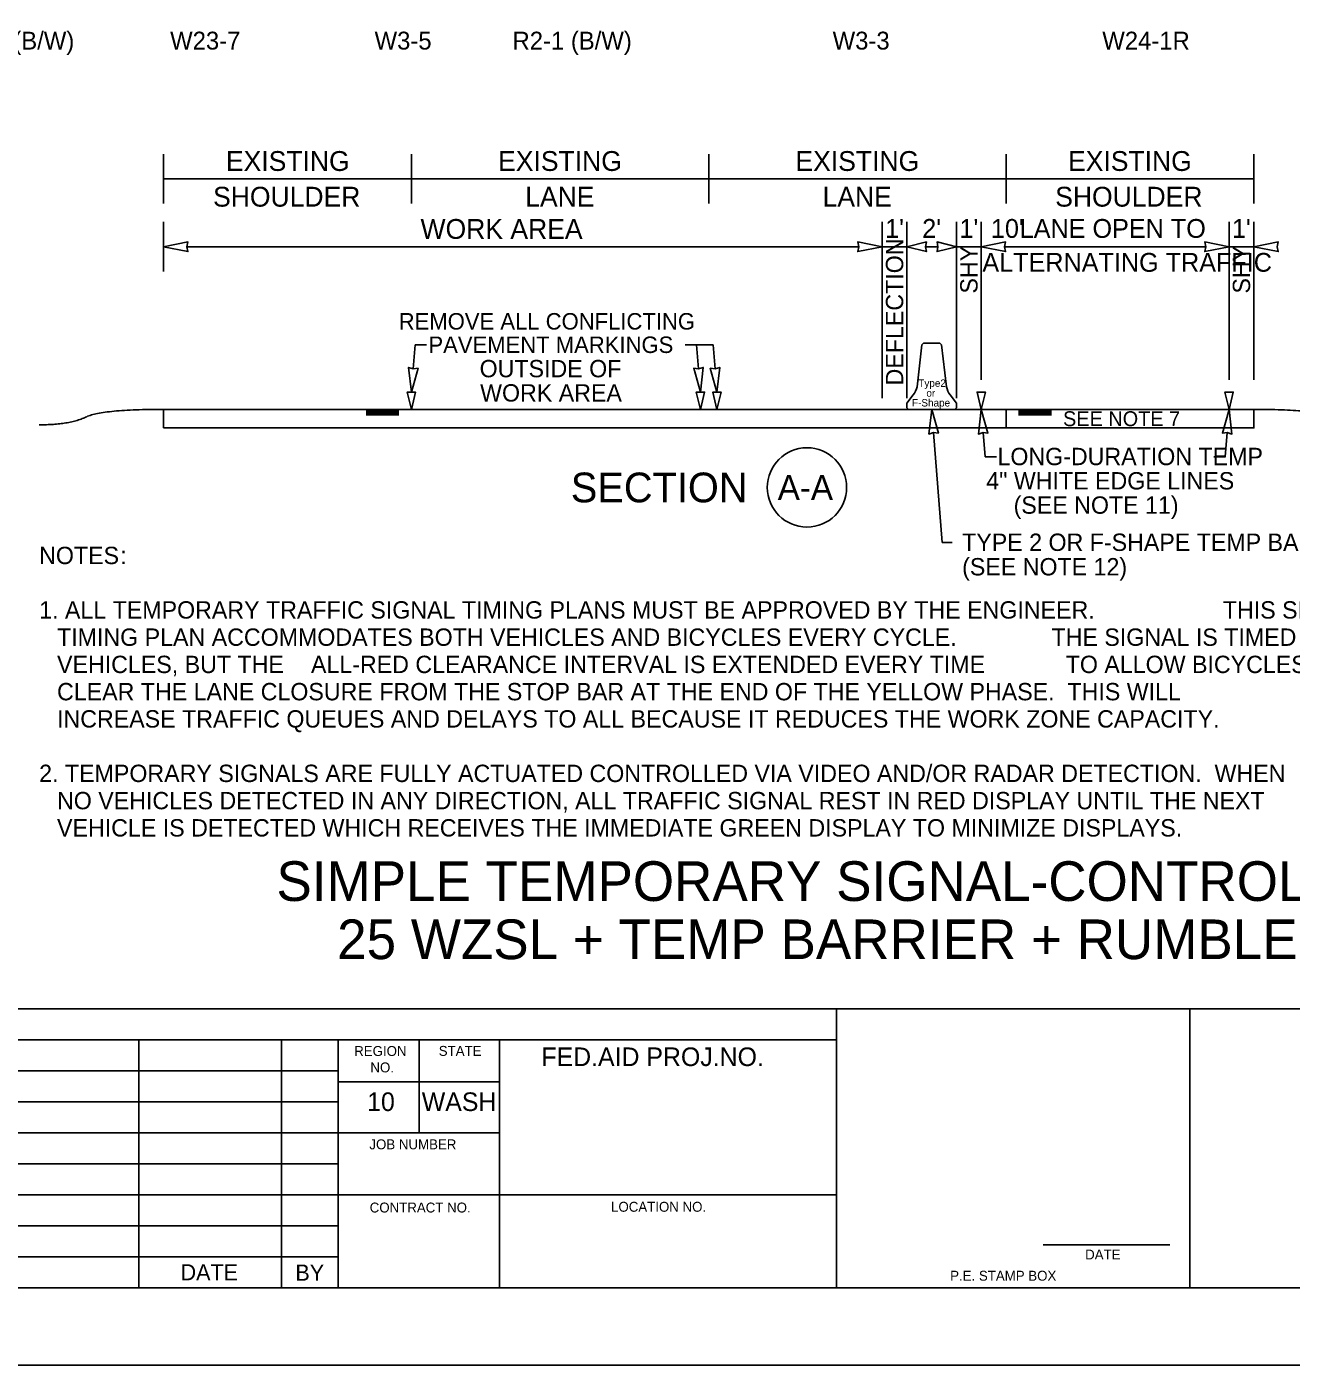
# Model space of a CAD drawing. Extents: x 99977 to 100176, y 99905 to 100011.
# Drawn here: x 100104.19 to 100109.29, y 99969.69 to 99975.09 of the extents above; entities that cross this region are included whole.
import ezdxf

# ---------------------------------------------------------------- set-up
doc = ezdxf.new("R2010")
doc.units = 0
for name, color, linetype in [('SH_DE_DetailHeading1Text', 7, 'Continuous'), ('SH_GI_GeneralNotesBodyText', 7, 'Continuous'), ('SH_GI_PlotLimits', 7, 'Continuous'), ('SH_GI_SheetBorder', 7, 'Continuous'), ('SH_GI_SheetTextInCells', 7, 'Continuous'), ('TR_SN_ConstructionSigns', 7, 'Continuous'), ('TR_WZ_BarrierDoubleFaceElev', 7, 'Continuous'), ('TR_WZ_WorkZoneDetails', 7, 'Continuous'), ('TR_WZ_WorkZoneTextCurrent', 7, 'Continuous')]:
    doc.layers.add(name, color=color, linetype=linetype)

msp = doc.modelspace()

# ---------------------------------------------------------------- linework, layer by layer
at = {"layer": 'SH_GI_PlotLimits'}
msp.add_lwpolyline([(100099.0625, 99969.6875), (100116.0625, 99969.6875), (100116.0625, 99980.6875), (100099.0625, 99980.6875)], close=True, dxfattribs=at)
at = {"layer": 'SH_GI_SheetBorder'}
for p, q in [((100100, 99971.1259), (100115.75, 99971.1259)), ((100107.4566, 99970), (100107.4566, 99971.1259)), ((100108.8828, 99970), (100108.8828, 99971.1259)), ((100100, 99971.0008), (100107.4566, 99971.0008)), ((100104.641, 99971.0008), (100104.641, 99970)), ((100105.2164, 99971.0008), (100105.2164, 99970)), ((100105.4451, 99971.0008), (100105.4451, 99970)), ((100105.7719, 99970.6255), (100105.7719, 99971.0008)), ((100106.0956, 99970), (100106.0956, 99971.0008)), ((100102.1821, 99970.8757), (100105.4466, 99970.8757)), ((100106.0958, 99970.831), (100105.4466, 99970.831)), ((100102.1821, 99970.7506), (100105.4466, 99970.7506)), ((100100, 99970.6255), (100105.4466, 99970.6255)), ((100106.0958, 99970.6255), (100105.4466, 99970.6255)), ((100100, 99970.5004), (100105.4466, 99970.5004)), ((100100, 99970.3753), (100105.4466, 99970.3753)), ((100107.4566, 99970.3753), (100105.4466, 99970.3753)), ((100100, 99970.2502), (100105.4466, 99970.2502)), ((100108.2903, 99970.1733), (100108.802, 99970.1733)), ((100100, 99970.1251), (100105.4466, 99970.1251)), ((100100, 99970), (100115.75, 99970))]:
    msp.add_line(p, q, dxfattribs=at)
at = {"layer": 'TR_WZ_BarrierDoubleFaceElev'}
for p, q in [((100107.7812, 99973.6355), (100107.801, 99973.8043)), ((100107.801, 99973.8043), (100107.7812, 99973.6355)), ((100107.801, 99973.8043), (100107.8072, 99973.8105)), ((100107.8072, 99973.8105), (100107.801, 99973.8043)), ((100107.8072, 99973.8105), (100107.8739, 99973.8105)), ((100107.8739, 99973.8105), (100107.8072, 99973.8105)), ((100107.8739, 99973.8105), (100107.8801, 99973.8043)), ((100107.8801, 99973.8043), (100107.8739, 99973.8105)), ((100107.8801, 99973.8043), (100107.8999, 99973.6355)), ((100107.8999, 99973.6355), (100107.8801, 99973.8043)), ((100107.7405, 99973.5688), (100107.7655, 99973.6022)), ((100107.7655, 99973.6022), (100107.7405, 99973.5688)), ((100107.9155, 99973.6022), (100107.9405, 99973.5688)), ((100107.9405, 99973.5688), (100107.9155, 99973.6022)), ((100107.7405, 99973.5501), (100107.7405, 99973.5688)), ((100107.7405, 99973.5688), (100107.7405, 99973.5501)), ((100107.7468, 99973.5438), (100107.7405, 99973.5501)), ((100107.7405, 99973.5501), (100107.7468, 99973.5438)), ((100107.9343, 99973.5438), (100107.7468, 99973.5438)), ((100107.7468, 99973.5438), (100107.9343, 99973.5438)), ((100107.9405, 99973.5501), (100107.9343, 99973.5438)), ((100107.9343, 99973.5438), (100107.9405, 99973.5501)), ((100107.9405, 99973.5688), (100107.9405, 99973.5501)), ((100107.9405, 99973.5501), (100107.9405, 99973.5688))]:
    msp.add_line(p, q, dxfattribs=at)
for centre, start, end in [((100107.6998, 99973.6533), 322.1243, 347.646), ((100107.6998, 99973.6533), 322.1243, 347.646), ((100107.9813, 99973.6533), 192.354, 217.8757), ((100107.9813, 99973.6533), 192.354, 217.8757)]:
    msp.add_arc(centre, 0.0833, start, end, dxfattribs=at)
at = {"layer": 'TR_WZ_WorkZoneDetails'}
for p, q in [((100104.7405, 99974.3739), (100104.7405, 99974.5739)), ((100105.7405, 99974.3739), (100105.7405, 99974.5739)), ((100106.9405, 99974.3739), (100106.9405, 99974.5739)), ((100108.1405, 99974.3739), (100108.1405, 99974.5739)), ((100109.1405, 99974.3739), (100109.1405, 99974.5739)), ((100104.7405, 99974.4739), (100105.7405, 99974.4739)), ((100105.7405, 99974.4739), (100106.9405, 99974.4739)), ((100106.9405, 99974.4739), (100108.1405, 99974.4739)), ((100108.1405, 99974.4739), (100109.1405, 99974.4739)), ((100104.7405, 99974.0999), (100104.7405, 99974.2999)), ((100107.6405, 99973.5888), (100107.6405, 99974.2999)), ((100107.7405, 99973.5888), (100107.7405, 99974.2999)), ((100107.9405, 99973.5888), (100107.9405, 99974.2999)), ((100108.0405, 99973.6636), (100108.0405, 99974.2999)), ((100109.0405, 99973.6636), (100109.0405, 99974.2999)), ((100109.1405, 99973.6636), (100109.1405, 99974.2999)), ((100107.5468, 99974.1999), (100104.8342, 99974.1999)), ((100107.6405, 99974.1999), (100107.7405, 99974.1999)), ((100107.8656, 99974.1999), (100107.8155, 99974.1999)), ((100108.0405, 99974.1999), (100107.9405, 99974.1999)), ((100108.9468, 99974.1999), (100108.1343, 99974.1999)), ((100109.1405, 99974.1999), (100109.0405, 99974.1999)), ((100105.7479, 99973.7071), (100105.7557, 99973.8046)), ((100105.8018, 99973.8046), (100105.7557, 99973.8046)), ((100106.9586, 99973.8046), (100106.8458, 99973.8046)), ((100106.8997, 99973.7071), (100106.8919, 99973.8046)), ((100106.9664, 99973.7071), (100106.9586, 99973.8046)), ((100104.7405, 99973.5438), (100104.7405, 99973.4688)), ((100109.1405, 99973.5438), (100104.7405, 99973.5438)), ((100105.5575, 99973.5386), (100105.6905, 99973.5386)), ((100105.5575, 99973.533), (100105.6905, 99973.533)), ((100105.5575, 99973.5273), (100105.6905, 99973.5273)), ((100105.5575, 99973.5221), (100105.6905, 99973.5221)), ((100108.3235, 99973.5382), (100108.1905, 99973.5382)), ((100108.3235, 99973.5326), (100108.1905, 99973.5326)), ((100108.3235, 99973.5269), (100108.1905, 99973.5269)), ((100108.3235, 99973.5217), (100108.1905, 99973.5217)), ((100109.1405, 99973.5438), (100109.1405, 99973.4688)), ((100109.1405, 99973.4688), (100104.7405, 99973.4688)), ((100107.848, 99973.4504), (100107.8833, 99973.0068)), ((100108.048, 99973.4504), (100108.0557, 99973.3528)), ((100109.0331, 99973.4504), (100109.0253, 99973.3528)), ((100108.1019, 99973.3528), (100108.0557, 99973.3528)), ((100109.0253, 99973.3528), (100108.9792, 99973.3528)), ((100107.9233, 99973.0068), (100107.8833, 99973.0068))]:
    msp.add_line(p, q, dxfattribs=at)
for points in [[(100104.7405, 99974.1999), (100104.8388, 99974.1806), (100104.8342, 99974.1999), (100104.8388, 99974.2192)], [(100107.6405, 99974.1999), (100107.5423, 99974.1806), (100107.5468, 99974.1999), (100107.5423, 99974.2192)], [(100107.7405, 99974.1999), (100107.8192, 99974.1806), (100107.8155, 99974.1999), (100107.8192, 99974.2192)], [(100107.9405, 99974.1999), (100107.8619, 99974.1806), (100107.8656, 99974.1999), (100107.8619, 99974.2192)], [(100108.0405, 99974.1999), (100108.1388, 99974.1806), (100108.1343, 99974.1999), (100108.1388, 99974.2192)], [(100109.0405, 99974.1999), (100108.9423, 99974.1806), (100108.9468, 99974.1999), (100108.9423, 99974.2192)], [(100109.1405, 99974.1999), (100109.2388, 99974.1806), (100109.2343, 99974.1999), (100109.2388, 99974.2192)], [(100105.7405, 99973.6136), (100105.7674, 99973.7101), (100105.7479, 99973.7071), (100105.729, 99973.7131)], [(100106.9071, 99973.6136), (100106.8802, 99973.7101), (100106.8998, 99973.7071), (100106.9186, 99973.7131)], [(100106.9738, 99973.6136), (100106.9469, 99973.7101), (100106.9665, 99973.7071), (100106.9853, 99973.7131)], [(100105.7405, 99973.5438), (100105.7238, 99973.6136), (100105.7572, 99973.6136)], [(100106.9072, 99973.5438), (100106.8905, 99973.6136), (100106.9238, 99973.6136)], [(100106.9739, 99973.5438), (100106.9572, 99973.6136), (100106.9905, 99973.6136)], [(100108.0405, 99973.5438), (100108.0238, 99973.6136), (100108.0572, 99973.6136)], [(100109.0405, 99973.5438), (100109.0238, 99973.6136), (100109.0572, 99973.6136)], [(100107.8405, 99973.5438), (100107.8675, 99973.4474), (100107.8479, 99973.4504), (100107.8291, 99973.4443)], [(100108.0405, 99973.5438), (100108.0675, 99973.4474), (100108.0479, 99973.4504), (100108.0291, 99973.4443)], [(100108.1405, 99973.5438), (100109.1405, 99973.5438), (100109.1405, 99973.4688), (100108.1405, 99973.4688)], [(100108.1405, 99973.5438), (100109.1405, 99973.5438), (100109.1405, 99973.4688), (100108.1405, 99973.4688)], [(100109.0405, 99973.5438), (100109.0136, 99973.4474), (100109.0331, 99973.4504), (100109.052, 99973.4443)]]:
    msp.add_lwpolyline(points, close=True, dxfattribs=at)
for points in [[(100105.7572, 99973.6136), (100105.7238, 99973.6136), (100105.7405, 99973.5438), (100105.7572, 99973.6136)], [(100106.9238, 99973.6136), (100106.8905, 99973.6136), (100106.9072, 99973.5438), (100106.9238, 99973.6136)], [(100106.9905, 99973.6136), (100106.9572, 99973.6136), (100106.9739, 99973.5438), (100106.9905, 99973.6136)], [(100108.0572, 99973.6136), (100108.0238, 99973.6136), (100108.0405, 99973.5438), (100108.0572, 99973.6136)], [(100109.0572, 99973.6136), (100109.0238, 99973.6136), (100109.0405, 99973.5438), (100109.0572, 99973.6136)]]:
    msp.add_lwpolyline(points, dxfattribs=at)
msp.add_circle((100107.3371, 99973.2289), 0.16, dxfattribs=at)
for points in [[(100104.7405, 99973.5438), (100104.4893, 99973.5438), (100104.3639, 99973.4817), (100104.2384, 99973.4817)], [(100109.1405, 99973.5438), (100109.3917, 99973.544), (100109.5172, 99973.4819), (100109.6427, 99973.482)]]:
    msp.add_open_spline(points, degree=2, dxfattribs=at)

# ---------------------------------------------------------------- texts
at = {"layer": 'SH_DE_DetailHeading1Text'}
for s, p in [('SIMPLE TEMPORARY SIGNAL-CONTROLLED ALTERNATING 1-LANE, 2-WAY TRAFFIC', (100105.196, 99971.5606)), ('25 WZSL + TEMP BARRIER + RUMBLE STRIPS (50 MPH HIGHWAYS, 8+ DAYS)', (100105.441, 99971.3259))]:
    msp.add_text(s, height=0.16, rotation=360, dxfattribs=at).set_placement(p)
at = {"layer": 'SH_GI_GeneralNotesBodyText'}
for s, p in [('NOTES', (100104.2384, 99972.9196)), (':', (100104.5659, 99972.9196)), ('1. ALL TEMPORARY TRAFFIC SIGNAL TIMING PLANS MUST BE APPROVED BY THE ENGINEER.', (100104.2384, 99972.6998)), (' THIS SIGNAL ', (100108.9894, 99972.6998)), ('TIMING PLAN ACCOMMODATES BOTH VEHICLES AND BICYCLES EVERY CYCLE.', (100104.3106, 99972.5899)), ('  THE SIGNAL IS TIMED FOR ', (100108.272, 99972.5899)), ('VEHICLES, BUT THE ', (100104.3106, 99972.48)), ('ALL-RED CLEARANCE INTERVAL IS EXTENDED EVERY TIME', (100105.3354, 99972.48)), (' TO ALLOW BICYCLES TO ', (100108.3553, 99972.48)), ('CLEAR THE LANE CLOSURE FROM THE STOP BAR AT THE END OF THE YELLOW PHASE.  THIS WILL ', (100104.3106, 99972.3701)), ('INCREASE TRAFFIC QUEUES AND DELAYS TO ALL BECAUSE IT REDUCES THE WORK ZONE CAPACITY.', (100104.3106, 99972.2602)), ('2. TEMPORARY SIGNALS ARE FULLY ACTUATED CONTROLLED VIA VIDEO AND/OR RADAR DETECTION.  WHEN ', (100104.2384, 99972.0404)), ('NO VEHICLES DETECTED IN ANY DIRECTION, ALL TRAFFIC SIGNAL REST IN RED DISPLAY UNTIL THE NEXT ', (100104.3106, 99971.9305)), ('VEHICLE IS DETECTED WHICH RECEIVES THE IMMEDIATE GREEN DISPLAY TO MINIMIZE DISPLAYS.', (100104.3106, 99971.8206))]:
    msp.add_text(s, height=0.07, rotation=360, dxfattribs=at).set_placement(p)
at = {"layer": 'SH_GI_SheetTextInCells'}
for s, height, p in [('REGION', 0.04003, (100105.5099, 99970.9352)), ('STATE', 0.04003, (100105.8511, 99970.9357)), ('FED.AID PROJ.NO.', 0.07506, (100106.2652, 99970.8945)), ('NO.', 0.04003, (100105.5752, 99970.869)), ('10', 0.07506, (100105.5621, 99970.7131)), ('WASH', 0.07506, (100105.7826, 99970.7131)), ('JOB NUMBER', 0.04003, (100105.5712, 99970.5587)), ('CONTRACT NO.', 0.040032, (100105.5725, 99970.3037)), ('LOCATION NO.', 0.040032, (100106.5465, 99970.3067)), ('DATE', 0.04003, (100108.4597, 99970.1141)), ('DATE', 0.06505, (100104.8091, 99970.03)), ('BY', 0.06505, (100105.2725, 99970.0285)), ('P.E. STAMP BOX', 0.040032, (100107.915, 99970.0286))]:
    msp.add_text(s, height=height, dxfattribs=at).set_placement(p)
at = {"layer": 'TR_SN_ConstructionSigns'}
for s, p in [('R2-1 (B/W)', (100103.8988, 99974.9956)), ('W23-7', (100104.767, 99974.9956)), ('W3-5', (100105.5922, 99974.9956)), ('R2-1 (B/W)', (100106.1488, 99974.9956)), ('W3-3', (100107.4407, 99974.9956)), ('W24-1R', (100108.5289, 99974.9956))]:
    msp.add_text(s, height=0.072, rotation=360, dxfattribs=at).set_placement(p)
at = {"layer": 'TR_WZ_BarrierDoubleFaceElev'}
for s, p in [('Type', (100107.7864, 99973.6347)), ('2', (100107.8755, 99973.6347)), ('F-Shape', (100107.761, 99973.5555)), ('or', (100107.819, 99973.5951))]:
    msp.add_text(s, height=0.03, dxfattribs=at).set_placement(p)
at = {"layer": 'TR_WZ_WorkZoneDetails'}
for s, height, rotation, p in [('EXISTING', 0.08, 360, (100104.9922, 99974.5059)), ('EXISTING', 0.08, 360, (100106.0907, 99974.5059)), ('EXISTING', 0.08, 360, (100107.2907, 99974.5059)), ('EXISTING', 0.08, 360, (100108.3907, 99974.5059)), ('SHOULDER', 0.08, 360, (100104.9403, 99974.3619)), ('LANE', 0.08, 360, (100106.2001, 99974.3619)), ('LANE', 0.08, 360, (100107.4001, 99974.3619)), ('SHOULDER', 0.08, 360, (100108.3388, 99974.3619)), ('DEFLECTION', 0.07, 90, (100107.7255, 99973.6404)), ('SHY', 0.07, 90, (100108.0255, 99974.0112)), ('SHY', 0.07, 90, (100109.1255, 99974.0112)), ('SECTION', 0.12, 360, (100106.384, 99973.1689)), ('A-A', 0.1, 360, (100107.2192, 99973.1789))]:
    msp.add_text(s, height=height, rotation=rotation, dxfattribs=at).set_placement(p)
for s, height, p in [('WORK AREA', 0.08, (100105.7776, 99974.2319)), ("1'", 0.076, (100107.6525, 99974.2359)), ("2'", 0.076, (100107.8022, 99974.2359)), ("1'", 0.076, (100107.9525, 99974.2359)), ("10'", 0.076, (100108.0794, 99974.2359)), (' LANE OPEN TO', 0.076, (100108.1674, 99974.2359)), ("1'", 0.076, (100109.0522, 99974.2359)), ('ALTERNATING TRAFFIC', 0.076, (100108.0449, 99974.0991))]:
    msp.add_text(s, height=height, dxfattribs=at).set_placement(p)
at = {"layer": 'TR_WZ_WorkZoneTextCurrent'}
for s, height, p in [('REMOVE ALL CONFLICTING', 0.0665, (100105.6895, 99973.8659)), ('PAVEMENT MARKINGS', 0.0665, (100105.8095, 99973.7714)), ('OUTSIDE OF', 0.07, (100106.016, 99973.6734)), ('WORK AREA', 0.07, (100106.018, 99973.5754)), ('SEE NOTE 7', 0.06, (100108.3705, 99973.4763)), ('LONG-DURATION TEMP', 0.07, (100108.1059, 99973.3188)), ('4" WHITE EDGE LINES', 0.07, (100108.0607, 99973.2208)), ('(SEE NOTE 11)', 0.07, (100108.171, 99973.1228)), ('TYPE 2 OR F-SHAPE TEMP BARRIER', 0.07, (100107.9633, 99972.9728)), ('(SEE NOTE 12)', 0.07, (100107.9633, 99972.874))]:
    msp.add_text(s, height=height, dxfattribs=at).set_placement(p)

doc.saveas('drawing.dxf')
